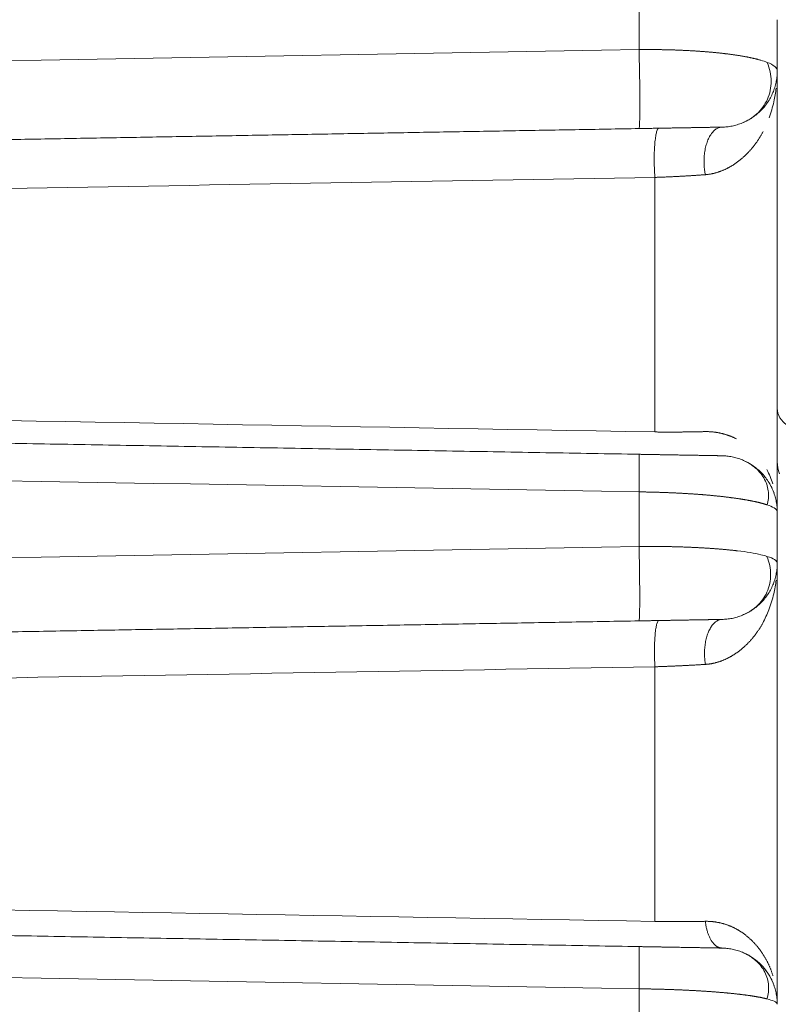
# Model space of a CAD drawing. Header units: millimetres. Extents: x 5437 to 18441, y -4466 to 3128.
# Tile 423 of 497: x 13760 to 13771, y 841 to 855. Entities that reach past the tile are written whole.
import ezdxf

# ---------------------------------------------------------------- set-up
doc = ezdxf.new("R2010")
doc.units = ezdxf.units.MM
doc.layers.add('1', color=7, linetype='Continuous', true_color=0xffffff)
doc.dimstyles.get("Standard").update_dxf_attribs({"dimtxt": 0.18, "dimasz": 0.18, "dimexe": 0.18, "dimexo": 0.0625, "dimgap": 0.09, "dimtad": 0, "dimtih": 1, "dimtoh": 1, "dimdec": 4, "dimzin": 0, "dimdsep": 46, "dimtxsty": 'Standard', "dimcen": 0.09, "dimadec": 0, "dimazin": 0, "dimtfac": 1, "dimtdec": 4, "dimtofl": 0, "dimtmove": 0, "dimatfit": 3, "dimfxl": 1, "dimtolj": 1, "dimtzin": 0, "dimarcsym": 0})

# ---------------------------------------------------------------- blocks, each defined once
blk = doc.blocks.new('*D2')
at = {"color": 0, "lineweight": -2, "transparency": 16777216}
for p, q in [((13342.585, 254.075), (13342.585, 1268.862)), ((13822.085, 1032.127), (13822.085, 1268.862))]:
    blk.add_line(p, q, dxfattribs=at)
at = {"color": 0, "lineweight": 0, "transparency": 16777216}
for p, q in [((13422.585, 1268.682), (13482.245, 1268.682)), ((13742.085, 1268.682), (13682.425, 1268.682))]:
    blk.add_line(p, q, dxfattribs=at)
at = {"color": 0, "lineweight": 20, "transparency": 16777216}
for points in [[(13422.585, 1282.015), (13422.585, 1255.349), (13342.585, 1268.682)], [(13742.085, 1282.015), (13742.085, 1255.349), (13822.085, 1268.682)]]:
    blk.add_solid(points, dxfattribs=at)
at = {"layer": 'Defpoints', "color": 0, "lineweight": 20, "transparency": 16777216}
for p in [(13822.085, 1268.682), (13822.085, 1032.064), (13342.585, 254.013)]:
    blk.add_point(p, dxfattribs=at)
at = {"color": 0, "lineweight": 20, "transparency": 16777216, "insert": (13582.335, 1268.682), "char_height": 80, "attachment_point": 5}
blk.add_mtext('\\A1;480', dxfattribs=at)
blk = doc.blocks.new('*D3')
at = {"color": 0, "lineweight": -2, "transparency": 16777216}
for p, q in [((13674.147, 1169.564), (14135.36, 1169.564)), ((13833.147, -580.436), (14135.36, -580.436))]:
    blk.add_line(p, q, dxfattribs=at)
at = {"color": 0, "lineweight": 0, "transparency": 16777216}
for p, q in [((14135.18, 1089.564), (14135.18, 421.321)), ((14135.18, -500.436), (14135.18, 167.808))]:
    blk.add_line(p, q, dxfattribs=at)
at = {"color": 0, "lineweight": 20, "transparency": 16777216}
for points in [[(14121.847, 1089.564), (14148.514, 1089.564), (14135.18, 1169.564)], [(14121.847, -500.436), (14148.514, -500.436), (14135.18, -580.436)]]:
    blk.add_solid(points, dxfattribs=at)
at = {"layer": 'Defpoints', "color": 0, "lineweight": 20, "transparency": 16777216}
for p in [(13674.085, 1169.564), (13833.085, -580.436), (14135.18, -580.436)]:
    blk.add_point(p, dxfattribs=at)
at = {"color": 0, "lineweight": 20, "transparency": 16777216, "insert": (14135.18, 294.564), "char_height": 80, "attachment_point": 5, "rotation": 270}
blk.add_mtext('\\A1;1750', dxfattribs=at)

msp = doc.modelspace()

# ---------------------------------------------------------------- linework, layer by layer
at = {"layer": '1', "color": 0, "lineweight": 20}
for p, q in [((13768.61967, 854.50384), (13768.61967, 855.27988)), ((13770.58476, 854.92818), (13770.58476, 854.20049)), ((13770.58476, 854.20049), (13770.58476, 847.92818)), ((13768.84581, 849.06606), (13768.84581, 852.68569)), ((13768.61967, 847.43833), (13768.61967, 848.21437)), ((13770.58476, 847.92818), (13770.58476, 847.20049)), ((13770.58476, 847.20049), (13770.58476, 840.92818)), ((13768.84581, 842.10794), (13768.84581, 845.72757)), ((13768.61967, 840.37283), (13768.61967, 841.14887))]:
    msp.add_line(p, q, dxfattribs=at)
msp.add_arc((13771.08476, 848.64296), 0.5, 180, 200.069451, dxfattribs=at)
msp.add_ellipse((13771.08476, 849.4012), major_axis=(-0.5, 0), ratio=0.69665712, start_param=0, end_param=1.55334303, dxfattribs=at)
for points, degree in [([(13734.61315, 853.9025), (13745.94873, 854.10293), (13757.28424, 854.30338), (13768.61967, 854.50384)], 3), ([(13770.3533, 854.35063), (13770.38552, 854.34143), (13770.41458, 854.33151), (13770.44033, 854.32101)], 3), ([(13770.56984, 853.95647), (13770.56187, 853.89235), (13770.55072, 853.82776), (13770.53643, 853.76258)], 3), ([(13770.53643, 853.76258), (13770.51878, 853.68685), (13770.49635, 853.61023), (13770.4693, 853.53251)], 3), ([(13768.61967, 853.38004), (13764.99027, 853.31668), (13761.36087, 853.25333), (13757.73146, 853.18998), (13754.10205, 853.12663), (13750.47264, 853.06328)], 5), ([(13768.84581, 852.68569), (13762.7032, 852.58106), (13756.55995, 852.47634), (13750.4161, 852.37154)], 3), ([(13742.04211, 849.53849), (13750.97687, 849.38107), (13759.91144, 849.2236), (13768.84581, 849.06606)], 3), ([(13742.09865, 849.21156), (13747.40286, 849.11898), (13752.70706, 849.02639), (13758.01126, 848.93381), (13763.31546, 848.84122), (13768.61967, 848.74864)], 5), ([(13768.61967, 848.21437), (13757.28417, 848.41347), (13745.94866, 848.61256), (13734.61315, 848.81164)], 3), ([(13770.43623, 848.53117), (13770.47054, 848.46458), (13770.49913, 848.39726), (13770.52173, 848.3295)], 3), ([(13770.47449, 848.33348), (13770.50024, 848.28967), (13770.5218, 848.24339), (13770.53878, 848.19549)], 3), ([(13770.53902, 847.98576), (13770.51481, 848.00157), (13770.48107, 848.01661), (13770.4383, 848.03034)], 3), ([(13770.58476, 847.92818), (13770.58476, 847.94789), (13770.5694, 847.96744), (13770.53902, 847.98575)], 3), ([(13734.61315, 846.83745), (13745.94871, 847.03773), (13757.28422, 847.23802), (13768.61967, 847.43833)], 3), ([(13770.35061, 847.32046), (13770.38316, 847.31316), (13770.41253, 847.30527), (13770.43855, 847.29692)], 3), ([(13770.56926, 846.95713), (13770.56106, 846.89377), (13770.54961, 846.83001), (13770.53497, 846.76575)], 3), ([(13770.53497, 846.76575), (13770.51681, 846.69076), (13770.49375, 846.61502), (13770.46594, 846.53834)], 3), ([(13770.4659, 846.53823), (13770.44051, 846.47529), (13770.41117, 846.41161), (13770.37807, 846.34704)], 3), ([(13768.61967, 846.38004), (13764.80297, 846.31342), (13760.98626, 846.24679), (13757.16956, 846.18017), (13753.35285, 846.11355), (13749.53613, 846.04693)], 5), ([(13768.84581, 845.72757), (13762.39083, 845.61719), (13755.93541, 845.50673), (13749.4796, 845.3962)], 3), ([(13742.96656, 842.56243), (13751.59304, 842.41097), (13760.21946, 842.25947), (13768.84581, 842.10794)], 3), ([(13743.0231, 842.19543), (13748.14241, 842.10607), (13753.26173, 842.01671), (13758.38104, 841.92735), (13763.50035, 841.838), (13768.61967, 841.74864)], 5), ([(13768.61967, 841.14887), (13757.28417, 841.34812), (13745.94867, 841.54736), (13734.61315, 841.74659)], 3), ([(13770.40174, 841.43744), (13770.43027, 841.40287), (13770.45588, 841.3659), (13770.47823, 841.32705)], 3), ([(13770.47825, 841.32702), (13770.50284, 841.28426), (13770.52347, 841.23921), (13770.53978, 841.19264)], 3), ([(13770.5391, 840.97162), (13770.51461, 840.98378), (13770.48037, 840.99534), (13770.43687, 841.00588)], 3), ([(13770.58476, 840.92818), (13770.58476, 840.94304), (13770.56943, 840.9578), (13770.5391, 840.97162)], 3)]:
    msp.add_open_spline(points, degree=degree, dxfattribs=at)
for points, degree, knots in [([(13768.61967, 854.50384), (13768.62698, 854.50388), (13768.64161, 854.50397), (13768.66357, 854.50406), (13768.68556, 854.50412), (13768.70758, 854.50414), (13768.72962, 854.50412), (13768.75168, 854.50407), (13768.77376, 854.50399), (13768.79586, 854.50386), (13768.81797, 854.5037), (13768.84009, 854.5035), (13768.86221, 854.50326), (13768.88435, 854.50298), (13768.90648, 854.50266), (13768.92861, 854.50231), (13768.95073, 854.50191), (13768.97285, 854.50147), (13768.99496, 854.501), (13769.01705, 854.50048), (13769.03912, 854.49992), (13769.06118, 854.49932), (13769.08321, 854.49867), (13769.10522, 854.49799), (13769.12719, 854.49726), (13769.14913, 854.49649), (13769.17104, 854.49568), (13769.19291, 854.49482), (13769.21473, 854.49393), (13769.23651, 854.49298), (13769.25824, 854.492), (13769.27992, 854.49097), (13769.30154, 854.4899), (13769.3231, 854.48878), (13769.34459, 854.48762), (13769.36603, 854.48642), (13769.38024, 854.48558), (13769.38736, 854.48516)], 3, [0, 0, 0, 0, 0.0276579, 0.0553667, 0.08312666, 0.11093805, 0.13880114, 0.1667162, 0.19468349, 0.22270327, 0.25077582, 0.27890138, 0.30708022, 0.33531259, 0.36359875, 0.39193896, 0.42033346, 0.44878251, 0.47728635, 0.50584524, 0.53445942, 0.56312913, 0.59185462, 0.62063612, 0.64947389, 0.67836814, 0.70731913, 0.73632709, 0.76539224, 0.79451482, 0.82369506, 0.85293319, 0.88222943, 0.91158401, 0.94099715, 0.97046908, 1, 1, 1, 1]), ([(13769.38736, 854.48516), (13769.39389, 854.48477), (13769.40697, 854.48398), (13769.4265, 854.48275), (13769.44598, 854.48149), (13769.4654, 854.48019), (13769.48477, 854.47885), (13769.50408, 854.47748), (13769.52333, 854.47607), (13769.54251, 854.47461), (13769.56162, 854.47312), (13769.58066, 854.47159), (13769.59963, 854.47002), (13769.61852, 854.46842), (13769.63733, 854.46677), (13769.65605, 854.46508), (13769.67469, 854.46336), (13769.69324, 854.46159), (13769.71169, 854.45979), (13769.73004, 854.45795), (13769.7483, 854.45606), (13769.76645, 854.45414), (13769.7845, 854.45218), (13769.80243, 854.45018), (13769.82025, 854.44814), (13769.83796, 854.44606), (13769.85554, 854.44395), (13769.873, 854.44179), (13769.89034, 854.43959), (13769.90754, 854.43736), (13769.92461, 854.43509), (13769.94154, 854.43278), (13769.95833, 854.43043), (13769.97498, 854.42804), (13769.99148, 854.42562), (13770.00784, 854.42316), (13770.01859, 854.4215), (13770.02398, 854.42066)], 3, [0, 0, 0, 0, 0.02727582, 0.05462608, 0.08205094, 0.10955059, 0.13712518, 0.1647749, 0.19249992, 0.22030039, 0.24817648, 0.27612836, 0.30415618, 0.33226012, 0.36044032, 0.38869694, 0.41703014, 0.44544007, 0.47392688, 0.50249073, 0.53113175, 0.55985011, 0.58864594, 0.61751939, 0.64647059, 0.6754997, 0.70460684, 0.73379217, 0.7630558, 0.79239789, 0.82181855, 0.85131793, 0.88089615, 0.91055334, 0.94028963, 0.97010514, 1, 1, 1, 1]), ([(13770.02398, 854.42066), (13770.02928, 854.41983), (13770.03992, 854.41816), (13770.05568, 854.4156), (13770.07134, 854.413), (13770.0869, 854.41035), (13770.10233, 854.40765), (13770.11765, 854.40491), (13770.13283, 854.40211), (13770.14788, 854.39927), (13770.16279, 854.39638), (13770.17756, 854.39344), (13770.19217, 854.39044), (13770.20663, 854.3874), (13770.22092, 854.38431), (13770.23504, 854.38116), (13770.24898, 854.37797), (13770.26274, 854.37473), (13770.27631, 854.37143), (13770.28969, 854.36809), (13770.30286, 854.3647), (13770.31582, 854.36125), (13770.32856, 854.35776), (13770.3411, 854.35422), (13770.34923, 854.35183), (13770.3533, 854.35063)], 3, [0, 0, 0, 0, 0.04062412, 0.08150684, 0.1226483, 0.16404862, 0.20570796, 0.24762644, 0.28980419, 0.33224133, 0.37493798, 0.41789426, 0.46111028, 0.50458616, 0.548322, 0.59231791, 0.63657399, 0.68109033, 0.72586704, 0.77090421, 0.81620193, 0.86176028, 0.90757936, 0.95365924, 1, 1, 1, 1]), ([(13770.08145, 853.45754), (13770.1636, 853.49129), (13770.30954, 853.5809), (13770.46363, 853.79124), (13770.51637, 854.05321), (13770.47969, 854.2295), (13770.44378, 854.31953)], 3, [0, 0, 0, 0, 0.23309436, 0.48467834, 0.74436215, 1, 1, 1, 1]), ([(13770.44033, 854.32101), (13770.48788, 854.30372), (13770.5241, 854.28442), (13770.57254, 854.24363), (13770.58476, 854.22214), (13770.58476, 854.20049)], 3, [0, 0, 0, 0, 0.5, 0.5, 1, 1, 1, 1]), ([(13769.79872, 853.40062), (13769.79888, 853.40062), (13769.78719, 853.40042), (13769.7638, 853.40001), (13769.69547, 853.39881), (13769.58466, 853.39688), (13769.52085, 853.39577), (13769.34375, 853.39267), (13769.11863, 853.38875), (13768.97526, 853.38624), (13768.81252, 853.3834), (13768.64688, 853.38051), (13768.63782, 853.38035), (13768.62874, 853.38019), (13768.61967, 853.38004)], 5, [0, 0, 0, 0, 0, 0, 0.29609737, 0.29609737, 0.29609737, 0.57870446, 0.57870446, 0.57870446, 0.97696058, 0.97696058, 0.97696058, 1, 1, 1, 1, 1, 1]), ([(13770.3835, 853.33804), (13770.38054, 853.33246), (13770.37464, 853.32135), (13770.36553, 853.30487), (13770.35629, 853.28861), (13770.34691, 853.2726), (13770.33739, 853.25683), (13770.32773, 853.2413), (13770.31794, 853.22601), (13770.30802, 853.21095), (13770.29796, 853.19614), (13770.28779, 853.18156), (13770.27749, 853.16723), (13770.26707, 853.15314), (13770.25655, 853.13928), (13770.24938, 853.13017), (13770.24581, 853.12564)], 3, [0, 0, 0, 0, 0.07612803, 0.15152786, 0.22620063, 0.30014755, 0.37336987, 0.44586889, 0.517646, 0.58870261, 0.65904021, 0.72866037, 0.79756469, 0.86575489, 0.93323271, 1, 1, 1, 1]), ([(13770.24581, 853.12564), (13770.24212, 853.12102), (13770.23475, 853.11182), (13770.22342, 853.09817), (13770.21194, 853.0847), (13770.20028, 853.07141), (13770.18845, 853.0583), (13770.17644, 853.04537), (13770.16426, 853.03262), (13770.15191, 853.02005), (13770.13939, 853.00765), (13770.1267, 852.99543), (13770.11383, 852.98339), (13770.10081, 852.97151), (13770.09196, 852.96371), (13770.08754, 852.95982)], 3, [0, 0, 0, 0, 0.07956892, 0.15868655, 0.23735556, 0.31557869, 0.3933587, 0.47069844, 0.54760081, 0.62406876, 0.70010532, 0.77571354, 0.85089659, 0.92565765, 1, 1, 1, 1]), ([(13770.08754, 852.95982), (13770.08348, 852.9563), (13770.07541, 852.94931), (13770.0631, 852.93902), (13770.05074, 852.92896), (13770.0383, 852.91913), (13770.02579, 852.90953), (13770.01322, 852.90017), (13770.00058, 852.89104), (13769.98789, 852.88215), (13769.97513, 852.87349), (13769.96232, 852.86507), (13769.94946, 852.85688), (13769.93654, 852.84893), (13769.92358, 852.84122), (13769.91057, 852.83374), (13769.89751, 852.82651), (13769.88441, 852.81951), (13769.87128, 852.81275), (13769.8581, 852.80623), (13769.84489, 852.79995), (13769.83165, 852.79392), (13769.81838, 852.78812), (13769.80508, 852.78256), (13769.79175, 852.77725), (13769.77839, 852.77218), (13769.76502, 852.76736), (13769.75162, 852.76277), (13769.7382, 852.75844), (13769.72477, 852.75434), (13769.71132, 852.7505), (13769.69786, 852.7469), (13769.68439, 852.74354), (13769.67092, 852.74044), (13769.65743, 852.73758), (13769.64394, 852.73497), (13769.63044, 852.73261), (13769.61695, 852.73049), (13769.60345, 852.72863), (13769.58995, 852.72702), (13769.57647, 852.72565), (13769.56742, 852.72494), (13769.56291, 852.72459)], 3, [0, 0, 0, 0, 0.03117273, 0.06199762, 0.09247631, 0.12261052, 0.152402, 0.18185261, 0.21096427, 0.23973897, 0.26817879, 0.29628589, 0.32406252, 0.351511, 0.37863378, 0.40543337, 0.43191241, 0.45807362, 0.48391985, 0.50945405, 0.5346793, 0.55959879, 0.58421585, 0.60853393, 0.63255663, 0.65628767, 0.67973095, 0.70289049, 0.7257705, 0.74837532, 0.77070947, 0.79277767, 0.81458478, 0.83613587, 0.85743618, 0.87849117, 0.89930649, 0.91988797, 0.94024169, 0.9603739, 0.98029111, 1, 1, 1, 1]), ([(13769.56291, 852.72459), (13769.55647, 852.7241), (13769.54359, 852.72312), (13769.52411, 852.72167), (13769.50456, 852.72024), (13769.48491, 852.71883), (13769.46517, 852.71744), (13769.44535, 852.71607), (13769.42544, 852.71473), (13769.40546, 852.71341), (13769.3854, 852.7121), (13769.36527, 852.71082), (13769.34506, 852.70956), (13769.32479, 852.70832), (13769.30445, 852.7071), (13769.28405, 852.7059), (13769.26359, 852.70473), (13769.24307, 852.70357), (13769.22249, 852.70244), (13769.20187, 852.70132), (13769.18119, 852.70023), (13769.16047, 852.69916), (13769.13971, 852.69811), (13769.1189, 852.69708), (13769.09805, 852.69607), (13769.07717, 852.69508), (13769.05626, 852.69412), (13769.03531, 852.69318), (13769.01433, 852.69225), (13768.99333, 852.69135), (13768.97231, 852.69048), (13768.95127, 852.68962), (13768.93021, 852.68879), (13768.90913, 852.68798), (13768.88804, 852.68719), (13768.86694, 852.68643), (13768.85285, 852.68594), (13768.84581, 852.68569)], 3, [0, 0, 0, 0, 0.02969378, 0.0593132, 0.08885898, 0.11833182, 0.14773245, 0.17706159, 0.20631997, 0.23550832, 0.26462741, 0.29367796, 0.32266075, 0.35157654, 0.3804261, 0.4092102, 0.43792964, 0.46658519, 0.49517766, 0.52370786, 0.55217658, 0.58058465, 0.60893288, 0.63722211, 0.66545317, 0.6936269, 0.72174414, 0.74980574, 0.77781257, 0.80576549, 0.83366536, 0.86151306, 0.88930947, 0.91705547, 0.94475196, 0.97239984, 1, 1, 1, 1]), ([(13768.84581, 849.06606), (13768.85289, 849.06599), (13768.86705, 849.06585), (13768.88826, 849.06566), (13768.90946, 849.0655), (13768.93063, 849.06535), (13768.95178, 849.06523), (13768.97291, 849.06513), (13768.994, 849.06505), (13769.01507, 849.06499), (13769.03611, 849.06495), (13769.0571, 849.06493), (13769.07807, 849.06493), (13769.09899, 849.06496), (13769.11986, 849.065), (13769.14069, 849.06506), (13769.16148, 849.06515), (13769.18221, 849.06525), (13769.20289, 849.06538), (13769.22351, 849.06553), (13769.24407, 849.0657), (13769.26457, 849.06588), (13769.28501, 849.06609), (13769.30538, 849.06632), (13769.32568, 849.06658), (13769.34591, 849.06685), (13769.36607, 849.06714), (13769.38615, 849.06746), (13769.40615, 849.06779), (13769.42606, 849.06815), (13769.44589, 849.06853), (13769.46564, 849.06893), (13769.48529, 849.06936), (13769.50485, 849.0698), (13769.52431, 849.07027), (13769.54369, 849.07076), (13769.5565, 849.07111), (13769.56291, 849.07128)], 3, [0, 0, 0, 0, 0.02794237, 0.05591394, 0.08391543, 0.11194759, 0.14001115, 0.16810681, 0.19623532, 0.22439739, 0.25259374, 0.28082508, 0.30909212, 0.33739557, 0.36573614, 0.39411452, 0.42253142, 0.45098752, 0.47948353, 0.50802012, 0.53659798, 0.56521779, 0.59388024, 0.62258598, 0.65133569, 0.68013003, 0.70896967, 0.73785527, 0.76678747, 0.79576693, 0.82479429, 0.85387019, 0.88299527, 0.91217017, 0.94139551, 0.97067191, 1, 1, 1, 1]), ([(13769.56291, 849.07128), (13769.56791, 849.07129), (13769.57792, 849.07131), (13769.59288, 849.07106), (13769.60781, 849.0706), (13769.6227, 849.06991), (13769.63755, 849.06901), (13769.65235, 849.06788), (13769.66712, 849.06654), (13769.68184, 849.06497), (13769.69651, 849.06318), (13769.71113, 849.06117), (13769.72571, 849.05894), (13769.74023, 849.05649), (13769.7547, 849.05381), (13769.76911, 849.05092), (13769.78346, 849.0478), (13769.79775, 849.04446), (13769.81199, 849.0409), (13769.82615, 849.03712), (13769.84026, 849.03312), (13769.85429, 849.02889), (13769.86826, 849.02445), (13769.88216, 849.01978), (13769.89598, 849.01489), (13769.90973, 849.00979), (13769.9234, 849.00446), (13769.93699, 848.99891), (13769.9505, 848.99314), (13769.96393, 848.98715), (13769.97727, 848.98093), (13769.99054, 848.97451), (13769.99928, 848.97006), (13770.00366, 848.96783)], 3, [0, 0, 0, 0, 0.0314381, 0.06289875, 0.0943854, 0.12590145, 0.15745033, 0.18903542, 0.22066011, 0.25232777, 0.28404176, 0.31580541, 0.34762204, 0.37949496, 0.41142744, 0.44342275, 0.47548413, 0.50761479, 0.53981793, 0.57209672, 0.60445431, 0.63689381, 0.66941833, 0.70203093, 0.73473464, 0.76753249, 0.80042746, 0.83342249, 0.86652052, 0.89972444, 0.93303711, 0.96646136, 1, 1, 1, 1]), ([(13768.61967, 848.74864), (13768.72379, 848.74682), (13768.8274, 848.74501), (13768.92963, 848.74323), (13769.12756, 848.73977), (13769.30414, 848.73669), (13769.38756, 848.73523), (13769.53884, 848.73259), (13769.65265, 848.73061), (13769.70034, 848.72977), (13769.75767, 848.72877), (13769.78775, 848.72825), (13769.79506, 848.72812), (13769.7987, 848.72806), (13769.79872, 848.72806)], 5, [0, 0, 0, 0, 0, 0, 0.27070248, 0.27070248, 0.27070248, 0.5486701, 0.5486701, 0.5486701, 0.83703246, 0.83703246, 0.83703246, 1, 1, 1, 1, 1, 1]), ([(13770.44206, 848.02889), (13770.45902, 848.08924), (13770.47063, 848.2103), (13770.41832, 848.3956), (13770.28822, 848.56073), (13770.1602, 848.63786), (13770.08566, 848.66944)], 3, [0, 0, 0, 0, 0.24143204, 0.49261909, 0.74810908, 1, 1, 1, 1]), ([(13770.01865, 848.11991), (13770.01352, 848.12066), (13770.00326, 848.12216), (13769.98767, 848.12438), (13769.97194, 848.12657), (13769.95606, 848.12875), (13769.94005, 848.1309), (13769.92389, 848.13302), (13769.9076, 848.13513), (13769.89117, 848.1372), (13769.87461, 848.13925), (13769.85793, 848.14128), (13769.84112, 848.14328), (13769.82418, 848.14525), (13769.80713, 848.1472), (13769.78995, 848.14912), (13769.77267, 848.15102), (13769.75526, 848.15289), (13769.73775, 848.15473), (13769.72013, 848.15654), (13769.70241, 848.15833), (13769.68458, 848.16009), (13769.66666, 848.16182), (13769.64863, 848.16353), (13769.63052, 848.16521), (13769.61231, 848.16686), (13769.59401, 848.16848), (13769.57562, 848.17007), (13769.55715, 848.17163), (13769.5386, 848.17317), (13769.51997, 848.17468), (13769.50127, 848.17616), (13769.48249, 848.17761), (13769.46363, 848.17904), (13769.44471, 848.18043), (13769.42573, 848.1818), (13769.40667, 848.18314), (13769.38756, 848.18445), (13769.36839, 848.18573), (13769.34916, 848.18698), (13769.32988, 848.18821), (13769.31055, 848.1894), (13769.29117, 848.19057), (13769.27174, 848.19171), (13769.25227, 848.19282), (13769.23275, 848.19391), (13769.2132, 848.19496), (13769.19361, 848.19599), (13769.17398, 848.19699), (13769.15432, 848.19796), (13769.13464, 848.19891), (13769.11492, 848.19983), (13769.09518, 848.20072), (13769.07542, 848.20158), (13769.05564, 848.20242), (13769.03584, 848.20323), (13769.01602, 848.20401), (13768.99619, 848.20477), (13768.97635, 848.2055), (13768.95649, 848.2062), (13768.93663, 848.20688), (13768.91677, 848.20753), (13768.8969, 848.20816), (13768.87704, 848.20876), (13768.85717, 848.20934), (13768.83731, 848.20989), (13768.81745, 848.21041), (13768.79761, 848.21092), (13768.77777, 848.21139), (13768.75794, 848.21185), (13768.73813, 848.21228), (13768.71834, 848.21268), (13768.69856, 848.21307), (13768.67881, 848.21343), (13768.65907, 848.21377), (13768.63936, 848.21408), (13768.62623, 848.21428), (13768.61967, 848.21437)], 3, [0, 0, 0, 0, 0.01417147, 0.0283191, 0.04244294, 0.05654303, 0.07061941, 0.08467212, 0.09870121, 0.11270673, 0.12668871, 0.1406472, 0.15458226, 0.16849392, 0.18238222, 0.19624723, 0.21008897, 0.22390751, 0.23770289, 0.25147515, 0.26522434, 0.27895051, 0.29265372, 0.306334, 0.31999141, 0.333626, 0.34723782, 0.36082692, 0.37439335, 0.38793715, 0.40145839, 0.41495711, 0.42843337, 0.44188722, 0.45531871, 0.46872789, 0.48211482, 0.49547955, 0.50882214, 0.52214263, 0.53544109, 0.54871757, 0.56197213, 0.57520482, 0.58841569, 0.60160481, 0.61477223, 0.627918, 0.64104219, 0.65414486, 0.66722605, 0.68028584, 0.69332427, 0.70634141, 0.71933732, 0.73231206, 0.74526568, 0.75819825, 0.77110983, 0.78400048, 0.79687026, 0.80971923, 0.82254746, 0.835355, 0.84814193, 0.8609083, 0.87365417, 0.88637962, 0.8990847, 0.91176948, 0.92443403, 0.9370784, 0.94970267, 0.9623069, 0.97489115, 0.9874555, 1, 1, 1, 1]), ([(13770.4383, 848.03034), (13770.43564, 848.03123), (13770.43035, 848.03301), (13770.42215, 848.03566), (13770.41381, 848.0383), (13770.4053, 848.04091), (13770.39664, 848.0435), (13770.38782, 848.04607), (13770.37884, 848.04862), (13770.36972, 848.05114), (13770.36045, 848.05364), (13770.35104, 848.05612), (13770.3415, 848.05858), (13770.33181, 848.06102), (13770.322, 848.06343), (13770.31205, 848.06582), (13770.30198, 848.06818), (13770.29179, 848.07053), (13770.28148, 848.07285), (13770.27106, 848.07514), (13770.26052, 848.07742), (13770.24987, 848.07967), (13770.23912, 848.08189), (13770.22827, 848.0841), (13770.21731, 848.08628), (13770.20626, 848.08843), (13770.19511, 848.09057), (13770.18388, 848.09268), (13770.17255, 848.09477), (13770.16114, 848.09684), (13770.14965, 848.09888), (13770.13809, 848.1009), (13770.12644, 848.1029), (13770.11472, 848.10487), (13770.10294, 848.10683), (13770.09108, 848.10876), (13770.07916, 848.11067), (13770.06718, 848.11256), (13770.05514, 848.11443), (13770.04304, 848.11628), (13770.0309, 848.1181), (13770.02273, 848.11931), (13770.01866, 848.11991)], 3, [0, 0, 0, 0, 0.02734804, 0.05457535, 0.08168195, 0.10866785, 0.13553309, 0.16227769, 0.18890165, 0.21540502, 0.2417878, 0.26805003, 0.29419172, 0.32021291, 0.34611362, 0.37189386, 0.39755368, 0.4230931, 0.44851214, 0.47381084, 0.49898921, 0.5240473, 0.54898513, 0.57380273, 0.59850013, 0.62307737, 0.64753448, 0.6718715, 0.69608845, 0.72018537, 0.74416229, 0.76801927, 0.79175632, 0.81537349, 0.83887082, 0.86224835, 0.88550612, 0.90864417, 0.93166253, 0.95456127, 0.97734041, 1, 1, 1, 1]), ([(13768.61967, 847.43833), (13768.62695, 847.43839), (13768.64153, 847.43849), (13768.66342, 847.43862), (13768.68533, 847.43872), (13768.70726, 847.43879), (13768.72921, 847.43883), (13768.75118, 847.43884), (13768.77316, 847.43882), (13768.79515, 847.43877), (13768.81716, 847.43869), (13768.83917, 847.43858), (13768.86118, 847.43844), (13768.88319, 847.43827), (13768.9052, 847.43807), (13768.92721, 847.43783), (13768.94921, 847.43757), (13768.97119, 847.43727), (13768.99316, 847.43694), (13769.01512, 847.43657), (13769.03705, 847.43618), (13769.05896, 847.43575), (13769.08085, 847.43528), (13769.1027, 847.43479), (13769.12452, 847.43426), (13769.14631, 847.4337), (13769.16806, 847.4331), (13769.18976, 847.43247), (13769.21142, 847.4318), (13769.23304, 847.43111), (13769.2546, 847.43037), (13769.2761, 847.42961), (13769.29755, 847.4288), (13769.31894, 847.42797), (13769.34026, 847.4271), (13769.36152, 847.4262), (13769.37562, 847.42557), (13769.38267, 847.42525)], 3, [0, 0, 0, 0, 0.02777269, 0.05559073, 0.08345428, 0.11136349, 0.13931851, 0.1673195, 0.1953666, 0.22345998, 0.25159977, 0.27978613, 0.30801921, 0.33629915, 0.36462611, 0.39300022, 0.42142163, 0.4498905, 0.47840695, 0.50697114, 0.5355832, 0.56424328, 0.59295152, 0.62170805, 0.65051303, 0.67936657, 0.70826882, 0.73721993, 0.76622001, 0.79526921, 0.82436766, 0.8535155, 0.88271285, 0.91195984, 0.94125661, 0.97060329, 1, 1, 1, 1]), ([(13769.38267, 847.42525), (13769.38917, 847.42495), (13769.40219, 847.42436), (13769.42163, 847.42343), (13769.44103, 847.42248), (13769.46038, 847.42149), (13769.47967, 847.42048), (13769.49892, 847.41943), (13769.51811, 847.41836), (13769.53723, 847.41725), (13769.5563, 847.41612), (13769.57529, 847.41495), (13769.59422, 847.41375), (13769.61308, 847.41252), (13769.63185, 847.41126), (13769.65056, 847.40997), (13769.66917, 847.40865), (13769.68771, 847.4073), (13769.70615, 847.40591), (13769.7245, 847.40449), (13769.74276, 847.40305), (13769.76091, 847.40157), (13769.77897, 847.40005), (13769.79692, 847.39851), (13769.81476, 847.39694), (13769.83249, 847.39533), (13769.8501, 847.39369), (13769.86759, 847.39202), (13769.88496, 847.39032), (13769.90221, 847.38859), (13769.91932, 847.38683), (13769.9363, 847.38503), (13769.95315, 847.38321), (13769.96985, 847.38135), (13769.98641, 847.37947), (13770.00283, 847.37755), (13770.01363, 847.37625), (13770.01904, 847.3756)], 3, [0, 0, 0, 0, 0.02725083, 0.05457827, 0.08198243, 0.10946341, 0.13702131, 0.16465624, 0.19236829, 0.22015757, 0.24802418, 0.27596822, 0.30398978, 0.33208896, 0.36026586, 0.38852056, 0.41685317, 0.44526377, 0.47375246, 0.50231933, 0.53096446, 0.55968794, 0.58848987, 0.61737033, 0.6463294, 0.67536717, 0.70448372, 0.73367914, 0.7629535, 0.79230689, 0.82173939, 0.85125108, 0.88084203, 0.91051232, 0.94026203, 0.97009123, 1, 1, 1, 1]), ([(13770.01904, 847.3756), (13770.08464, 847.36919), (13770.14546, 847.36124), (13770.25635, 847.3427), (13770.30642, 847.33211), (13770.35061, 847.32046)], 3, [0, 0, 0, 0, 0.5, 0.5, 1, 1, 1, 1]), ([(13770.07903, 846.45658), (13770.16085, 846.48988), (13770.30558, 846.57791), (13770.45701, 846.78353), (13770.50853, 847.03779), (13770.4736, 847.20911), (13770.43919, 847.29652)], 3, [0, 0, 0, 0, 0.23472181, 0.48669781, 0.74566078, 1, 1, 1, 1]), ([(13770.43855, 847.29692), (13770.48668, 847.28311), (13770.52335, 847.26768), (13770.57239, 847.23503), (13770.58476, 847.21782), (13770.58476, 847.20049)], 3, [0, 0, 0, 0, 0.5, 0.5, 1, 1, 1, 1]), ([(13769.79872, 846.40062), (13769.79877, 846.40062), (13769.787, 846.40041), (13769.76344, 846.4), (13769.6938, 846.39879), (13769.58133, 846.39682), (13769.51606, 846.39568), (13769.40566, 846.39376), (13769.27725, 846.39151), (13769.23317, 846.39074), (13769.09855, 846.38839), (13768.95161, 846.38583), (13768.84946, 846.38405), (13768.74144, 846.38216), (13768.63233, 846.38026), (13768.62811, 846.38018), (13768.62389, 846.38011), (13768.61967, 846.38004)], 5, [0, 0, 0, 0, 0, 0, 0.29334041, 0.29334041, 0.29334041, 0.57852936, 0.57852936, 0.57852936, 0.71714814, 0.71714814, 0.71714814, 0.98906427, 0.98906427, 0.98906427, 1, 1, 1, 1, 1, 1]), ([(13770.37801, 846.34694), (13770.37499, 846.34148), (13770.36898, 846.33062), (13770.35971, 846.3145), (13770.35031, 846.29863), (13770.34076, 846.28299), (13770.33108, 846.26759), (13770.32125, 846.25244), (13770.3113, 846.23752), (13770.30122, 846.22284), (13770.291, 846.20841), (13770.28067, 846.19421), (13770.27021, 846.18026), (13770.25964, 846.16655), (13770.24896, 846.15307), (13770.24169, 846.14422), (13770.23808, 846.13982)], 3, [0, 0, 0, 0, 0.07601983, 0.15132708, 0.22592312, 0.29980942, 0.37298746, 0.44545883, 0.51722515, 0.58828813, 0.65864954, 0.72831121, 0.79727506, 0.86554308, 0.93311734, 1, 1, 1, 1]), ([(13770.23807, 846.13982), (13770.23431, 846.13532), (13770.22682, 846.12634), (13770.2153, 846.11306), (13770.20364, 846.09996), (13770.1918, 846.08706), (13770.17979, 846.07434), (13770.16762, 846.06182), (13770.15528, 846.04949), (13770.14278, 846.03735), (13770.13011, 846.02539), (13770.11728, 846.01363), (13770.10428, 846.00205), (13770.09114, 845.99066), (13770.08221, 845.98319), (13770.07775, 845.97947)], 3, [0, 0, 0, 0, 0.07963326, 0.15880286, 0.23751192, 0.31576357, 0.39356105, 0.47090765, 0.54780671, 0.62426168, 0.70027604, 0.77585337, 0.85099732, 0.9257116, 1, 1, 1, 1]), ([(13770.07775, 845.97947), (13770.07373, 845.97616), (13770.06572, 845.96957), (13770.05352, 845.95989), (13770.04127, 845.95043), (13770.02895, 845.94119), (13770.01658, 845.93218), (13770.00414, 845.92339), (13769.99165, 845.91483), (13769.97911, 845.90649), (13769.96652, 845.89838), (13769.95387, 845.8905), (13769.94119, 845.88284), (13769.92845, 845.87541), (13769.91568, 845.86821), (13769.90287, 845.86124), (13769.89002, 845.85449), (13769.87714, 845.84798), (13769.86422, 845.84169), (13769.85127, 845.83563), (13769.8383, 845.82981), (13769.8253, 845.82421), (13769.81228, 845.81885), (13769.79923, 845.81372), (13769.78617, 845.80882), (13769.77309, 845.80415), (13769.75999, 845.79972), (13769.74688, 845.79552), (13769.73376, 845.79156), (13769.72062, 845.78783), (13769.70748, 845.78433), (13769.69434, 845.78107), (13769.68119, 845.77805), (13769.66804, 845.77526), (13769.65489, 845.77271), (13769.64174, 845.7704), (13769.62859, 845.76832), (13769.61545, 845.76649), (13769.60232, 845.76489), (13769.58919, 845.76353), (13769.57608, 845.7624), (13769.56729, 845.76185), (13769.56291, 845.76157)], 3, [0, 0, 0, 0, 0.03073216, 0.06113893, 0.09122201, 0.12098317, 0.15042424, 0.17954711, 0.20835377, 0.23684625, 0.26502668, 0.29289725, 0.32046025, 0.34771805, 0.37467309, 0.40132792, 0.42768518, 0.45374762, 0.47951807, 0.50499947, 0.53019487, 0.55510745, 0.57974048, 0.60409737, 0.62818163, 0.65199693, 0.67554704, 0.69883589, 0.72186754, 0.74464618, 0.76717619, 0.78946205, 0.81150843, 0.83332016, 0.85490221, 0.87625973, 0.89739805, 0.91832265, 0.93903921, 0.95955358, 0.97987177, 1, 1, 1, 1]), ([(13769.56291, 845.76157), (13769.55646, 845.76115), (13769.54357, 845.76031), (13769.52408, 845.75908), (13769.5045, 845.75786), (13769.48484, 845.75666), (13769.46509, 845.75547), (13769.44525, 845.7543), (13769.42534, 845.75315), (13769.40534, 845.75201), (13769.38527, 845.75089), (13769.36513, 845.74978), (13769.34492, 845.74869), (13769.32464, 845.74762), (13769.30429, 845.74657), (13769.28389, 845.74553), (13769.26342, 845.7445), (13769.2429, 845.7435), (13769.22232, 845.74251), (13769.2017, 845.74153), (13769.18102, 845.74058), (13769.1603, 845.73964), (13769.13954, 845.73871), (13769.11874, 845.7378), (13769.0979, 845.73691), (13769.07702, 845.73604), (13769.05611, 845.73518), (13769.03518, 845.73434), (13769.01421, 845.73352), (13768.99322, 845.73271), (13768.97221, 845.73193), (13768.95118, 845.73115), (13768.93013, 845.7304), (13768.90907, 845.72967), (13768.888, 845.72895), (13768.86692, 845.72825), (13768.85285, 845.7278), (13768.84581, 845.72757)], 3, [0, 0, 0, 0, 0.02949283, 0.05892647, 0.08830134, 0.11761788, 0.14687652, 0.17607769, 0.20522185, 0.23430942, 0.26334087, 0.29231664, 0.32123718, 0.35010295, 0.37891442, 0.40767204, 0.43637628, 0.46502762, 0.49362653, 0.52217348, 0.55066896, 0.57911345, 0.60750743, 0.6358514, 0.66414584, 0.69239126, 0.72058815, 0.74873702, 0.77683837, 0.8048927, 0.83290053, 0.86086238, 0.88877876, 0.91665018, 0.94447718, 0.97226028, 1, 1, 1, 1]), ([(13768.84581, 842.10794), (13768.8529, 842.10785), (13768.86707, 842.10767), (13768.88829, 842.10742), (13768.9095, 842.10718), (13768.93069, 842.10697), (13768.95185, 842.10676), (13768.97299, 842.10658), (13768.9941, 842.10641), (13769.01518, 842.10626), (13769.03622, 842.10612), (13769.05722, 842.106), (13769.07819, 842.10589), (13769.09912, 842.1058), (13769.12, 842.10573), (13769.14083, 842.10567), (13769.16162, 842.10563), (13769.18235, 842.1056), (13769.20303, 842.10559), (13769.22365, 842.1056), (13769.24421, 842.10562), (13769.26471, 842.10566), (13769.28515, 842.10572), (13769.30551, 842.10579), (13769.32581, 842.10588), (13769.34603, 842.10598), (13769.36618, 842.10611), (13769.38625, 842.10624), (13769.40624, 842.1064), (13769.42615, 842.10657), (13769.44597, 842.10676), (13769.4657, 842.10697), (13769.48534, 842.10719), (13769.50489, 842.10743), (13769.52434, 842.10769), (13769.5437, 842.10796), (13769.5565, 842.10816), (13769.56291, 842.10826)], 3, [0, 0, 0, 0, 0.02807925, 0.05618308, 0.08431188, 0.11246608, 0.14064608, 0.16885227, 0.19708508, 0.22534489, 0.25363211, 0.28194715, 0.31029039, 0.33866225, 0.3670631, 0.39549335, 0.42395339, 0.45244361, 0.48096439, 0.50951614, 0.53809923, 0.56671405, 0.59536097, 0.6240404, 0.65275269, 0.68149823, 0.7102774, 0.73909057, 0.76793811, 0.7968204, 0.8257378, 0.85469068, 0.88367941, 0.91270434, 0.94176584, 0.97086428, 1, 1, 1, 1]), ([(13769.56291, 842.10826), (13769.56794, 842.10829), (13769.57801, 842.10836), (13769.59307, 842.10814), (13769.60812, 842.10769), (13769.62315, 842.10699), (13769.63816, 842.10604), (13769.65315, 842.10483), (13769.66811, 842.10338), (13769.68305, 842.10167), (13769.69795, 842.09971), (13769.71283, 842.09751), (13769.72767, 842.09505), (13769.74247, 842.09233), (13769.75724, 842.08937), (13769.77196, 842.08616), (13769.78664, 842.08269), (13769.80128, 842.07897), (13769.81587, 842.075), (13769.83041, 842.07078), (13769.8449, 842.0663), (13769.85933, 842.06158), (13769.8737, 842.0566), (13769.88801, 842.05137), (13769.90226, 842.04588), (13769.91645, 842.04015), (13769.93057, 842.03416), (13769.94461, 842.02792), (13769.95859, 842.02143), (13769.97249, 842.01468), (13769.9863, 842.00768), (13770.00005, 842.00045), (13770.00911, 841.99543), (13770.01365, 841.99292)], 3, [0, 0, 0, 0, 0.03055612, 0.06118234, 0.09188348, 0.1226643, 0.15352954, 0.18448387, 0.21553194, 0.24667836, 0.27792767, 0.30928439, 0.34075296, 0.3723378, 0.40404327, 0.43587365, 0.46783321, 0.49992613, 0.53215656, 0.56452856, 0.59704618, 0.62971337, 0.66253404, 0.69551205, 0.72865118, 0.76195517, 0.79542768, 0.82907234, 0.86289269, 0.89689222, 0.93107438, 0.96544254, 1, 1, 1, 1]), ([(13770.01366, 841.99291), (13770.01814, 841.99037), (13770.02714, 841.98527), (13770.04049, 841.97733), (13770.05381, 841.96913), (13770.06706, 841.96066), (13770.08026, 841.95192), (13770.0934, 841.94291), (13770.10648, 841.93362), (13770.11948, 841.92406), (13770.13241, 841.91423), (13770.14525, 841.90413), (13770.15802, 841.89376), (13770.1707, 841.88312), (13770.18328, 841.8722), (13770.19577, 841.86102), (13770.20816, 841.84956), (13770.22044, 841.83783), (13770.23261, 841.82582), (13770.24467, 841.81355), (13770.2566, 841.801), (13770.26841, 841.78819), (13770.28009, 841.7751), (13770.29163, 841.76174), (13770.30304, 841.74811), (13770.31429, 841.7342), (13770.32542, 841.72004), (13770.33266, 841.71043), (13770.33629, 841.70561)], 3, [0, 0, 0, 0, 0.0344542, 0.06920822, 0.1042651, 0.13962778, 0.17529912, 0.2112819, 0.24757883, 0.28419254, 0.32112558, 0.35838044, 0.39595953, 0.43386519, 0.47209971, 0.5106653, 0.5495641, 0.58879821, 0.62836966, 0.66828042, 0.70853239, 0.74912745, 0.7900674, 0.83135398, 0.8729889, 0.91497382, 0.95731033, 1, 1, 1, 1]), ([(13768.61967, 841.74864), (13768.72507, 841.7468), (13768.82998, 841.74497), (13768.93352, 841.74316), (13769.18503, 841.73877), (13769.40291, 841.73497), (13769.51519, 841.73301), (13769.67218, 841.73027), (13769.76169, 841.7287), (13769.78628, 841.72827), (13769.79866, 841.72806), (13769.79872, 841.72806)], 5, [0, 0, 0, 0, 0, 0, 0.27723036, 0.27723036, 0.27723036, 0.70430125, 0.70430125, 0.70430125, 1, 1, 1, 1, 1, 1]), ([(13770.33629, 841.70561), (13770.33969, 841.70101), (13770.34653, 841.69176), (13770.35655, 841.67766), (13770.36645, 841.6633), (13770.37621, 841.64869), (13770.38582, 841.63381), (13770.39529, 841.61867), (13770.40459, 841.60326), (13770.41374, 841.5876), (13770.42272, 841.57168), (13770.43154, 841.5555), (13770.43723, 841.54457), (13770.44008, 841.53908)], 3, [0, 0, 0, 0, 0.08671421, 0.17426057, 0.26264151, 0.35185938, 0.44191645, 0.53281493, 0.62455692, 0.71714449, 0.8105796, 0.90486415, 1, 1, 1, 1]), ([(13770.4381, 841.00541), (13770.45747, 841.06929), (13770.47255, 841.19682), (13770.42146, 841.39024), (13770.28953, 841.56007), (13770.15942, 841.63844), (13770.08387, 841.67016)], 3, [0, 0, 0, 0, 0.24324863, 0.49552837, 0.75054136, 1, 1, 1, 1]), ([(13770.44009, 841.53908), (13770.44268, 841.53398), (13770.44792, 841.52373), (13770.45553, 841.50811), (13770.46303, 841.49219), (13770.4704, 841.47597), (13770.47763, 841.45943), (13770.4847, 841.44259), (13770.49161, 841.42544), (13770.49835, 841.40799), (13770.50492, 841.39023), (13770.5113, 841.37216), (13770.51749, 841.35379), (13770.52141, 841.3414), (13770.52339, 841.33517)], 3, [0, 0, 0, 0, 0.07737782, 0.15583523, 0.23537334, 0.31599318, 0.39769573, 0.48048191, 0.56435258, 0.64930855, 0.73535059, 0.8224794, 0.91069567, 1, 1, 1, 1]), ([(13770.01502, 841.07448), (13770.00991, 841.07505), (13769.9997, 841.07619), (13769.98418, 841.07789), (13769.96852, 841.07957), (13769.95272, 841.08123), (13769.93677, 841.08288), (13769.92069, 841.0845), (13769.90447, 841.08611), (13769.88812, 841.08771), (13769.87164, 841.08928), (13769.85503, 841.09083), (13769.8383, 841.09237), (13769.82144, 841.09389), (13769.80446, 841.09539), (13769.78736, 841.09687), (13769.77015, 841.09833), (13769.75283, 841.09977), (13769.7354, 841.10119), (13769.71785, 841.1026), (13769.70021, 841.10398), (13769.68246, 841.10534), (13769.66461, 841.10668), (13769.64666, 841.10801), (13769.62862, 841.10931), (13769.61049, 841.11059), (13769.59226, 841.11185), (13769.57395, 841.11309), (13769.55555, 841.11431), (13769.53707, 841.11551), (13769.51851, 841.11669), (13769.49988, 841.11785), (13769.48117, 841.11898), (13769.46238, 841.1201), (13769.44353, 841.1212), (13769.42461, 841.12227), (13769.40562, 841.12332), (13769.38657, 841.12436), (13769.36746, 841.12537), (13769.34829, 841.12636), (13769.32907, 841.12733), (13769.30979, 841.12828), (13769.29047, 841.12921), (13769.27109, 841.13011), (13769.25167, 841.131), (13769.23221, 841.13186), (13769.2127, 841.13271), (13769.19316, 841.13353), (13769.17358, 841.13434), (13769.15396, 841.13512), (13769.13432, 841.13588), (13769.11464, 841.13662), (13769.09494, 841.13735), (13769.07521, 841.13805), (13769.05546, 841.13873), (13769.03569, 841.13939), (13769.0159, 841.14003), (13768.9961, 841.14065), (13768.97628, 841.14125), (13768.95645, 841.14184), (13768.93661, 841.1424), (13768.91677, 841.14294), (13768.89692, 841.14347), (13768.87706, 841.14397), (13768.85721, 841.14446), (13768.83736, 841.14492), (13768.81751, 841.14537), (13768.79767, 841.1458), (13768.77783, 841.14621), (13768.75801, 841.14661), (13768.73819, 841.14698), (13768.71839, 841.14734), (13768.69861, 841.14768), (13768.67885, 841.14801), (13768.6591, 841.14831), (13768.63938, 841.1486), (13768.62623, 841.14878), (13768.61967, 841.14887)], 3, [0, 0, 0, 0, 0.01407457, 0.02812845, 0.04216166, 0.05617423, 0.07016618, 0.08413754, 0.09808833, 0.11201858, 0.1259283, 0.13981754, 0.1536863, 0.16753463, 0.18136253, 0.19517005, 0.2089572, 0.22272401, 0.2364705, 0.25019671, 0.26390267, 0.27758838, 0.29125389, 0.30489923, 0.31852441, 0.33212946, 0.34571442, 0.35927932, 0.37282417, 0.38634901, 0.39985386, 0.41333876, 0.42680373, 0.44024881, 0.45367401, 0.46707938, 0.48046493, 0.49383071, 0.50717673, 0.52050303, 0.53380964, 0.54709659, 0.56036391, 0.57361162, 0.58683977, 0.60004838, 0.61323748, 0.62640711, 0.63955729, 0.65268805, 0.66579943, 0.67889147, 0.69196418, 0.70501761, 0.71805179, 0.73106674, 0.74406251, 0.75703912, 0.7699966, 0.782935, 0.79585434, 0.80875466, 0.82163599, 0.83449837, 0.84734182, 0.86016639, 0.8729721, 0.885759, 0.89852711, 0.91127647, 0.92400712, 0.93671909, 0.94941242, 0.96208714, 0.97474328, 0.98738089, 1, 1, 1, 1]), ([(13770.43687, 841.00588), (13770.43421, 841.00656), (13770.4289, 841.00791), (13770.42068, 841.00993), (13770.41232, 841.01193), (13770.40378, 841.01392), (13770.39509, 841.01589), (13770.38624, 841.01784), (13770.37724, 841.01978), (13770.36809, 841.02171), (13770.35879, 841.02362), (13770.34935, 841.02551), (13770.33977, 841.02738), (13770.33006, 841.02924), (13770.32021, 841.03108), (13770.31023, 841.03291), (13770.30012, 841.03472), (13770.28989, 841.03651), (13770.27953, 841.03828), (13770.26906, 841.04004), (13770.25848, 841.04178), (13770.24779, 841.0435), (13770.23698, 841.04521), (13770.22607, 841.0469), (13770.21506, 841.04857), (13770.20395, 841.05023), (13770.19274, 841.05187), (13770.18144, 841.05349), (13770.17005, 841.0551), (13770.15858, 841.05669), (13770.14702, 841.05826), (13770.13537, 841.05981), (13770.12365, 841.06135), (13770.11185, 841.06287), (13770.09998, 841.06438), (13770.08804, 841.06587), (13770.07603, 841.06734), (13770.06396, 841.0688), (13770.05182, 841.07024), (13770.03962, 841.07167), (13770.02738, 841.07308), (13770.01914, 841.07401), (13770.01503, 841.07448)], 3, [0, 0, 0, 0, 0.02720651, 0.05429967, 0.08127951, 0.10814602, 0.13489923, 0.16153914, 0.18806578, 0.21447914, 0.24077926, 0.26696613, 0.29303978, 0.31900022, 0.34484747, 0.37058154, 0.39620244, 0.42171019, 0.44710482, 0.47238633, 0.49755474, 0.52261007, 0.54755234, 0.57238156, 0.59709776, 0.62170096, 0.64619116, 0.6705684, 0.69483269, 0.71898405, 0.7430225, 0.76694807, 0.79076077, 0.81446064, 0.83804768, 0.86152192, 0.8848834, 0.90813212, 0.93126811, 0.95429141, 0.97720203, 1, 1, 1, 1])]:
    msp.add_open_spline(points, degree=degree, knots=knots, dxfattribs=at)
for points, weights in [([(13768.61967, 853.38004), (13768.6526, 853.38061), (13768.61967, 854.50384)], [1, 0.545647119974, 1]), ([(13769.79872, 853.40062), (13770.58476, 853.41434), (13770.58476, 854.20049)], [1, 0.713250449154, 1]), ([(13768.90235, 853.38497), (13768.7885, 853.38298), (13768.84581, 852.68569)], [1, 0.549377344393, 1]), ([(13769.79872, 853.40062), (13769.4216, 853.39403), (13769.56291, 852.72459)], [1, 0.572881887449, 1]), ([(13768.61967, 848.21437), (13768.62666, 848.74852), (13768.61967, 848.74864)], [1, 0.816171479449, 1]), ([(13770.58476, 847.92818), (13770.58476, 848.71434), (13769.79872, 848.72806)], [1, 0.713250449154, 1]), ([(13768.61967, 846.38004), (13768.64693, 846.38051), (13768.61967, 847.43833)], [1, 0.581949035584, 1]), ([(13769.79872, 846.40062), (13770.58476, 846.41434), (13770.58476, 847.20049)], [1, 0.713250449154, 1]), ([(13768.90235, 846.38497), (13768.80344, 846.38324), (13768.84581, 845.72757)], [1, 0.586250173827, 1]), ([(13769.79872, 846.40062), (13769.46067, 846.39472), (13769.56291, 845.76157)], [1, 0.604289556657, 1]), ([(13769.79872, 841.72806), (13769.6045, 841.73145), (13769.56291, 842.10826)], [1, 0.789918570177, 1]), ([(13768.61967, 841.14887), (13768.62804, 841.74849), (13768.61967, 841.74864)], [1, 0.790697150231, 1]), ([(13770.58476, 840.92818), (13770.58476, 841.71434), (13769.79872, 841.72806)], [1, 0.713250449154, 1])]:
    msp.add_rational_spline(points, weights, degree=2, dxfattribs=at)

# ---------------------------------------------------------------- dimensions: what is measured, and where the dimension line sits
at = {"color": 0, "lineweight": 20}
dim = msp.add_linear_dim(base=(13822.0847614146, 1268.6818655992), p1=(13342.5847614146, 254.0126467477), p2=(13822.0847614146, 1032.0643367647), dimstyle='Standard', override={"dimtxt": 80, "dimasz": 80, "dimdec": 0, "dimlwd": 0}, dxfattribs=at)
dim.commit()
dim.dimension.update_dxf_attribs({"geometry": '*D2', "text_midpoint": (13582.3347614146, 1268.6818655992)})
dim = msp.add_linear_dim(base=(14135.18029, -580.43566), p1=(13674.08476, 1169.56434), p2=(13833.08476, -580.43566), angle=90, dimstyle='Standard', override={"dimtxt": 80, "dimasz": 80, "dimdec": 0, "dimlwd": 0}, dxfattribs=at)
dim.commit()
dim.dimension.update_dxf_attribs({"geometry": '*D3', "text_midpoint": (14135.18029, 294.56434), "text_rotation": 270})

doc.saveas('drawing.dxf')
